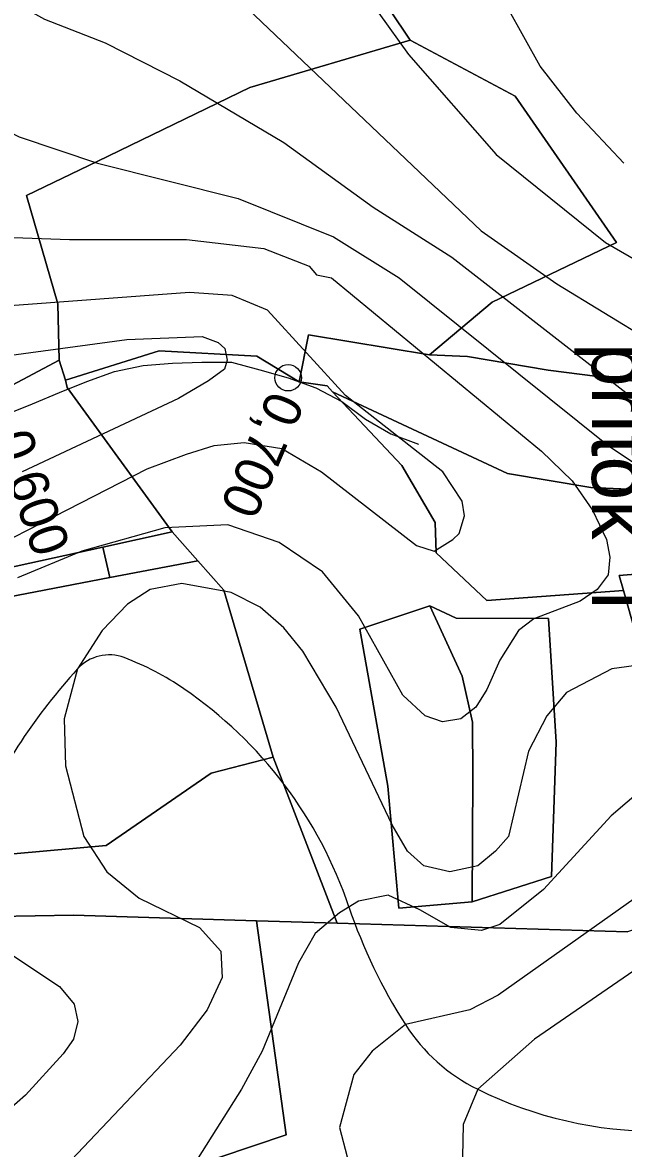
# Model space of a CAD drawing. Extents: x -510989 to -501240, y -1184665 to -1176098.
# Drawn here: x -509475.1 to -509270.7, y -1177973.1 to -1177590.1 of the extents above; entities that cross this region are included whole.
import ezdxf

# ---------------------------------------------------------------- set-up
doc = ezdxf.new("R2010")
doc.units = 0
for name, color, linetype in [('lesni_pozemek', 7, 'Continuous'), ('NAVRH_rozvodnice', 7, 'Continuous'), ('ostatni_plocha_x_neplodna_puda', 7, 'Continuous'), ('trasovani_toku', 7, 'Continuous'), ('trvaly_travni_porost', 7, 'Continuous'), ('vrstevnice_01', 7, 'Continuous'), ('vrstevnice_02', 7, 'Continuous')]:
    doc.layers.add(name, color=color, linetype=linetype)

msp = doc.modelspace()

# ---------------------------------------------------------------- linework, layer by layer
at = {"layer": 'lesni_pozemek'}
for points in [[(-509227.24, -1177717.25), (-509274.16, -1177711.28), (-509296.4, -1177708.45), (-509323.78, -1177703.76), (-509336.68, -1177703.21), (-509315.44, -1177685.24), (-509273.09, -1177665), (-509307.58, -1177615.25), (-509343.27, -1177596.17), (-509392.19, -1177523.08), (-509427.76, -1177460.22), (-509483.45, -1177336), (-509442.48, -1177323.45), (-509344.05, -1177288.82), (-509239.62, -1177253.18)], [(-509392.19, -1177523.08), (-509343.27, -1177596.17), (-509397.8, -1177612.27), (-509449.55, -1177637.32), (-509473.73, -1177649.02), (-509463.07, -1177685.78), (-509462.62, -1177705), (-509480.34, -1177714.44)], [(-509488.45, -1177873.79), (-509446.63, -1177870.04), (-509411, -1177845.5), (-509389.83, -1177840.04), (-509368.09, -1177896.51), (-509395.5, -1177895.68), (-509457.76, -1177893.8), (-509484.01, -1177894.27)], [(-509726, -1177976.34), (-509724.11, -1177969.12), (-509723.91, -1177966.65), (-509685.31, -1177964.93), (-509660.16, -1177952.52), (-509626.9, -1177936.09), (-509611.43, -1177930.1), (-509600.87, -1177925.02), (-509593.55, -1177923.33), (-509528.98, -1177898.37), (-509484.01, -1177894.27), (-509457.76, -1177893.8), (-509395.5, -1177895.68), (-509385.45, -1177968.52), (-509498.32, -1178006.48)], [(-509498.32, -1178006.48), (-509385.45, -1177968.52), (-509395.5, -1177895.68), (-509368.09, -1177896.51), (-509269.43, -1177899.49)]]:
    msp.add_lwpolyline(points, dxfattribs=at)
for points in [[(-509397.8, -1177612.27), (-509343.27, -1177596.17), (-509307.58, -1177615.25), (-509273.09, -1177665), (-509315.44, -1177685.24), (-509336.68, -1177703.21), (-509377.83, -1177696.33), (-509381.06, -1177712.35), (-509395.4, -1177703.59), (-509428.68, -1177701.8), (-509460.46, -1177711.83), (-509462.62, -1177705), (-509463.07, -1177685.78), (-509473.73, -1177649.02), (-509449.55, -1177637.32)], [(-509336.68, -1177703.21), (-509323.78, -1177703.76), (-509296.4, -1177708.45), (-509274.16, -1177711.28), (-509227.24, -1177717.25), (-509190.09, -1177752.44), (-509281.88, -1177748.35), (-509310.14, -1177743.6), (-509369.65, -1177715.71), (-509371.53, -1177713.69), (-509381.06, -1177712.35), (-509377.83, -1177696.33)], [(-509395.4, -1177703.59), (-509381.06, -1177712.35), (-509371.53, -1177713.69), (-509369.65, -1177715.71), (-509346.15, -1177740.87), (-509334.77, -1177760.26), (-509334.42, -1177770.52), (-509317.21, -1177786.73), (-509270.78, -1177783.38), (-509255.22, -1177838.34), (-509256.51, -1177858.83), (-509247.48, -1177892.47), (-509269.43, -1177899.49), (-509368.09, -1177896.51), (-509389.83, -1177840.04), (-509406.67, -1177783.18), (-509415.55, -1177773.21), (-509424.26, -1177763.43), (-509459.96, -1177714.28), (-509460.46, -1177711.83), (-509428.68, -1177701.8)], [(-509460.46, -1177711.83), (-509459.96, -1177714.28), (-509424.26, -1177763.43), (-509447.81, -1177768.6), (-509523.45, -1177785.21), (-509527.84, -1177780.05), (-509555.5, -1177782.05), (-509564.23, -1177770.92), (-509572.99, -1177748.64), (-509570.85, -1177747.57), (-509562.47, -1177748.83), (-509551.24, -1177745.75), (-509516.83, -1177729.19), (-509480.34, -1177714.44), (-509462.62, -1177705)], [(-509369.65, -1177715.71), (-509310.14, -1177743.6), (-509281.88, -1177748.35), (-509190.09, -1177752.44), (-509175.54, -1177766.22), (-509172.83, -1177774.43), (-509229.18, -1177783.49), (-509250.51, -1177773.62), (-509258.36, -1177777.12), (-509272.24, -1177778.21), (-509270.78, -1177783.38), (-509317.21, -1177786.73), (-509334.42, -1177770.52), (-509334.77, -1177760.26), (-509346.15, -1177740.87)], [(-509445.46, -1177778.96), (-509415.55, -1177773.21), (-509406.67, -1177783.18), (-509389.83, -1177840.04), (-509411, -1177845.5), (-509446.63, -1177870.04), (-509488.45, -1177873.79), (-509524.67, -1177871.62), (-509542.89, -1177877.06), (-509574.05, -1177805.67), (-509552.82, -1177800.09), (-509546.13, -1177798.33)], [(-509250.51, -1177773.62), (-509229.18, -1177783.49), (-509172.83, -1177774.43), (-509179.79, -1177789.28), (-509190.31, -1177783.11), (-509224.99, -1177806.15), (-509235.83, -1177816.55), (-509244.28, -1177844), (-509247.48, -1177892.47), (-509256.51, -1177858.83), (-509255.22, -1177838.34), (-509270.78, -1177783.38), (-509272.24, -1177778.21), (-509258.36, -1177777.12)], [(-509327.62, -1177792.7), (-509336.62, -1177788.57), (-509360.44, -1177796.53), (-509350.85, -1177849.9), (-509347.11, -1177891.43), (-509322.25, -1177889.19), (-509295.27, -1177880.67), (-509293.63, -1177834.89), (-509296.2, -1177792.82)], [(-509336.62, -1177788.57), (-509325.56, -1177812.47), (-509322.12, -1177828.12), (-509321.93, -1177846.43), (-509322.25, -1177889.19), (-509347.11, -1177891.43), (-509350.85, -1177849.9), (-509360.44, -1177796.53)], [(-509327.62, -1177792.7), (-509296.2, -1177792.82), (-509293.63, -1177834.89), (-509295.27, -1177880.67), (-509322.25, -1177889.19), (-509321.93, -1177846.43), (-509322.12, -1177828.12), (-509325.56, -1177812.47), (-509336.62, -1177788.57)]]:
    msp.add_lwpolyline(points, close=True, dxfattribs=at)
at = {"layer": 'NAVRH_rozvodnice'}
for centre, radius, start, end in [((-509445.66, -1177819.77), 14.52, 69.3183, 137.7237), ((-509474.33, -1177895.7), 95.69, 55.5564, 69.3183), ((-509304.01, -1177948.55), 205.96, 137.7237, 155.1508), ((-509503.26, -1177937.89), 146.84, 18.6225, 55.5564), ((-509192.14, -1177833.05), 181.47, 198.6225, 212.6665), ((-509293, -1177897.72), 61.66, 212.6665, 243.7065), ((-509259.09, -1177829.08), 138.22, 243.7065, 296.7576), ((-509010.14, -1178172.85), 288.82, 130.2783, 180.3281)]:
    msp.add_arc(centre, radius, start, end, dxfattribs=at)
at = {"layer": 'ostatni_plocha_x_neplodna_puda'}
msp.add_lwpolyline([(-509424.26, -1177763.43), (-509415.55, -1177773.21), (-509445.46, -1177778.96), (-509447.81, -1177768.6)], close=True, dxfattribs=at)
at = {"layer": 'trasovani_toku'}
for p, q in [((-509434.05, -1177706.81), (-509424.08, -1177705.99)), ((-509424.08, -1177705.99), (-509414.09, -1177705.64)), ((-509414.09, -1177705.64), (-509404.09, -1177705.71)), ((-509404.09, -1177705.71), (-509394.42, -1177708.26)), ((-509453.24, -1177712.26), (-509443.83, -1177708.87)), ((-509443.83, -1177708.87), (-509434.05, -1177706.81)), ((-509394.42, -1177708.26), (-509384.79, -1177710.97)), ((-509462.54, -1177715.94), (-509453.24, -1177712.26)), ((-509384.79, -1177710.97), (-509375.41, -1177714.43)), ((-509471.72, -1177719.9), (-509462.54, -1177715.94)), ((-509375.41, -1177714.43), (-509366.54, -1177719.05)), ((-509481.01, -1177723.59), (-509471.72, -1177719.9)), ((-509366.54, -1177719.05), (-509358.51, -1177725.01)), ((-509358.51, -1177725.01), (-509349.85, -1177730)), ((-509349.85, -1177730), (-509340.5, -1177733.56))]:
    msp.add_line(p, q, dxfattribs=at)
msp.add_circle((-509384.79, -1177710.97), 4.5, dxfattribs=at)
at = {"layer": 'trvaly_travni_porost'}
msp.add_lwpolyline([(-509447.81, -1177768.6), (-509445.46, -1177778.96), (-509546.13, -1177798.33), (-509552.82, -1177800.09), (-509556.84, -1177789.39), (-509565.35, -1177777.32), (-509606.04, -1177803.65), (-509605.31, -1177805.39), (-509612.5, -1177805.75), (-509564.23, -1177770.92), (-509555.5, -1177782.05), (-509527.84, -1177780.05), (-509523.45, -1177785.21)], close=True, dxfattribs=at)
at = {"layer": 'vrstevnice_01'}
for points in [[(-509270.59, -1177638), (-509286.59, -1177621), (-509299.09, -1177605), (-509321.31, -1177565), (-509330.19, -1177542), (-509342.09, -1177494), (-509344.19, -1177478), (-509351.31, -1177453), (-509372.41, -1177392), (-509381.69, -1177369), (-509394.59, -1177348), (-509409.91, -1177331), (-509424.81, -1177308), (-509440, -1177273), (-509455.59, -1177245), (-509472.19, -1177221), (-509495.09, -1177193), (-509516.59, -1177160), (-509521.81, -1177147), (-509521.81, -1177147)], [(-509492.5, -1177359), (-509468.69, -1177390), (-509462.31, -1177409), (-509461.19, -1177424), (-509470.19, -1177468), (-509471.81, -1177483), (-509469.91, -1177507), (-509466.91, -1177517), (-509461.69, -1177528), (-509443.59, -1177549), (-509403.19, -1177581), (-509319.19, -1177661), (-509293.41, -1177679), (-509229.5, -1177718)], [(-509324.81, -1177758), (-509325.59, -1177753), (-509332.19, -1177743), (-509365.31, -1177717), (-509391.81, -1177688), (-509403.81, -1177683), (-509418.31, -1177682), (-509513, -1177689), (-509541.41, -1177693), (-509556.81, -1177692), (-509568.41, -1177688), (-509574.19, -1177684), (-509577.81, -1177679), (-509581.5, -1177670), (-509582.81, -1177638), (-509588.19, -1177629), (-509592.09, -1177626), (-509606.91, -1177621), (-509637.5, -1177623), (-509646.59, -1177622), (-509662.09, -1177618), (-509678.09, -1177606), (-509685.81, -1177598), (-509696.5, -1177578)], [(-509555.31, -1177587), (-509517.5, -1177605), (-509494.09, -1177620), (-509476.31, -1177629), (-509449.59, -1177638), (-509401.81, -1177650), (-509369.31, -1177663), (-509347, -1177677), (-509275.91, -1177734), (-509244.5, -1177755)], [(-509518.69, -1177786), (-509432.69, -1177742), (-509419.31, -1177737), (-509409.91, -1177734), (-509399.69, -1177733), (-509386.91, -1177735), (-509373.41, -1177743), (-509341.09, -1177768), (-509335.09, -1177770), (-509328.81, -1177766), (-509326.59, -1177764), (-509324.81, -1177758)], [(-509368.41, -1177823), (-509379.81, -1177804), (-509386.31, -1177796), (-509394.31, -1177789), (-509404.19, -1177784), (-509420.91, -1177781), (-509431.69, -1177783), (-509439.41, -1177788), (-509448.09, -1177797), (-509456.41, -1177810), (-509460.91, -1177827), (-509460.5, -1177843), (-509454.31, -1177867), (-509446.41, -1177879), (-509435.41, -1177888), (-509414.91, -1177898), (-509407.69, -1177906), (-509407.19, -1177915), (-509412.31, -1177926), (-509421.5, -1177938), (-509458.41, -1177977)], [(-509253.19, -1177807), (-509274.69, -1177810), (-509290.09, -1177818), (-509296.81, -1177826), (-509303.09, -1177838), (-509309.81, -1177867), (-509314.31, -1177872), (-509320.31, -1177877), (-509329.81, -1177879), (-509338.59, -1177877), (-509344.19, -1177872), (-509349.41, -1177863), (-509368.41, -1177823)], [(-509217.31, -1177853), (-509313.31, -1177921), (-509323, -1177926), (-509344.91, -1177931), (-509356.19, -1177940), (-509362.5, -1177948), (-509367.31, -1177966), (-509364.69, -1177976)]]:
    msp.add_lwpolyline(points, dxfattribs=at)
at = {"layer": 'vrstevnice_02'}
for points in [[(-509542.81, -1177357), (-509529.81, -1177382), (-509508, -1177414), (-509503, -1177433), (-509507.5, -1177454), (-509519.31, -1177483), (-509525.31, -1177511), (-509525.5, -1177520), (-509523.41, -1177534), (-509514.81, -1177551), (-509499.5, -1177569), (-509491, -1177576), (-509467.69, -1177589), (-509447, -1177597), (-509421.59, -1177610), (-509386.31, -1177631), (-509355.91, -1177653), (-509329.09, -1177670), (-509269.91, -1177716)], [(-509428.81, -1177368), (-509414.41, -1177390), (-509409.81, -1177405), (-509409.5, -1177415), (-509413.5, -1177460), (-509412.19, -1177476), (-509409.5, -1177489), (-509403.5, -1177506), (-509394.81, -1177522), (-509374.91, -1177550), (-509354, -1177587), (-509343.81, -1177601), (-509314, -1177635), (-509276.81, -1177665), (-509219.69, -1177698)], [(-509513.31, -1177662), (-509459.09, -1177664), (-509419.41, -1177664), (-509393.09, -1177667), (-509377.59, -1177673), (-509375.19, -1177676), (-509370, -1177677), (-509298.59, -1177736), (-509288.19, -1177746), (-509281.31, -1177756), (-509276.5, -1177766), (-509275.41, -1177772), (-509275.91, -1177778), (-509279.69, -1177783), (-509285.5, -1177787), (-509301.19, -1177793), (-509306.41, -1177797), (-509312.81, -1177807), (-509317.19, -1177817), (-509321, -1177823), (-509326.09, -1177827), (-509332.31, -1177828), (-509338.19, -1177826), (-509345.81, -1177819), (-509360.81, -1177792), (-509373.09, -1177777), (-509387.81, -1177767), (-509405.31, -1177761), (-509426.69, -1177762), (-509455, -1177770), (-509476.81, -1177779)], [(-509514.19, -1177708), (-509439.69, -1177698), (-509414, -1177697), (-509408.59, -1177699), (-509406.31, -1177701), (-509405.5, -1177705), (-509406.41, -1177708), (-509411.91, -1177712), (-509422.09, -1177718), (-509475.19, -1177743)], [(-509258.59, -1177846), (-509274.91, -1177860), (-509297.91, -1177885), (-509312.81, -1177897), (-509319, -1177899), (-509329.41, -1177898), (-509340, -1177892), (-509350.81, -1177887), (-509360.91, -1177889), (-509367.31, -1177893), (-509375.59, -1177900), (-509381.31, -1177910), (-509393.59, -1177940), (-509400.69, -1177953), (-509422.81, -1177988)], [(-509479.09, -1177907), (-509462.5, -1177918), (-509457.59, -1177924), (-509456.31, -1177930), (-509457.81, -1177936), (-509461.31, -1177941), (-509474.09, -1177955), (-509491.19, -1177970)], [(-509260.31, -1177908), (-509301, -1177936), (-509320.31, -1177953), (-509325.31, -1177965), (-509325.69, -1177987)]]:
    msp.add_lwpolyline(points, dxfattribs=at)

# ---------------------------------------------------------------- texts
at = {"layer": 'NAVRH_rozvodnice'}
msp.add_text('přítok "I"', height=20, rotation=270, dxfattribs=at).set_placement((-509281.48, -1177699.12))
at = {"layer": 'trasovani_toku'}
for s, rotation, p in [('0,700', 246.8773, (-509390.97, -1177714.69)), ('0,600', 288.7513, (-509484.99, -1177731.48))]:
    msp.add_text(s, height=13, rotation=rotation, dxfattribs=at).set_placement(p)

doc.saveas('drawing.dxf')
